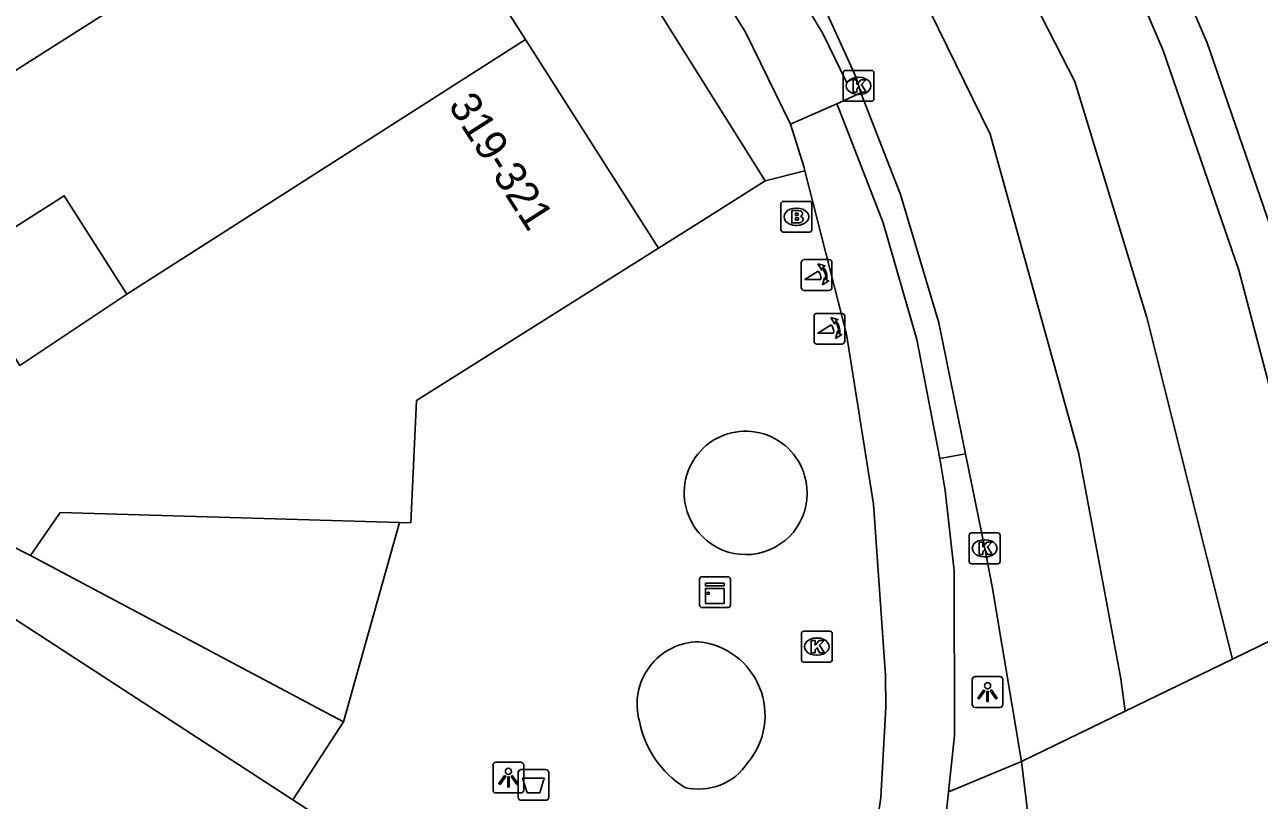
# Model space of a CAD drawing. Extents: x 159280 to 160375, y 384531 to 385872.
# Drawn here: x 160295.32 to 160335.41, y 384791.57 to 384816.74 of the extents above; entities that cross this region are included whole.
import ezdxf

# ---------------------------------------------------------------- set-up
doc = ezdxf.new("R2010")
doc.units = 0
for name, color, linetype in [('IMGEO_Afvalbak', 7, 'Continuous'), ('IMGEO_Brandkraan', 7, 'Continuous'), ('IMGEO_Fietspad_gesloten', 7, 'Continuous'), ('IMGEO_Fietspad_open', 7, 'Continuous'), ('IMGEO_Kast', 7, 'Continuous'), ('IMGEO_Kolk', 7, 'Continuous'), ('IMGEO_Lichtpunt', 7, 'Continuous'), ('IMGEO_Pand', 7, 'Continuous'), ('IMGEO_Pand_nummerreeks', 7, 'Continuous'), ('IMGEO_Poller', 7, 'Continuous'), ('IMGEO_Rijbaan_regionaal_gesloten', 7, 'Continuous'), ('IMGEO_Verkeerseiland_open', 7, 'Continuous'), ('IMGEO_Voetpad_gesloten', 7, 'Continuous'), ('IMGEO_Voetpad_open', 7, 'Continuous')]:
    doc.layers.add(name, color=color, linetype=linetype)

msp = doc.modelspace()

# ---------------------------------------------------------------- linework, layer by layer
at = {"layer": 'IMGEO_Afvalbak'}
for p, q in [((160311.346, 384791.666), (160311.346, 384792.466)), ((160311.346, 384792.466), (160311.346, 384791.666)), ((160311.446, 384792.566), (160312.236, 384792.566)), ((160312.236, 384792.566), (160311.446, 384792.566)), ((160312.336, 384792.466), (160312.336, 384791.666)), ((160312.336, 384791.666), (160312.336, 384792.466)), ((160312.236, 384791.566), (160311.446, 384791.566)), ((160311.446, 384791.566), (160312.236, 384791.566))]:
    msp.add_line(p, q, dxfattribs=at)
msp.add_lwpolyline([(160311.489, 384792.28), (160312.193, 384792.28), (160312.044, 384791.81), (160311.638, 384791.81), (160311.489, 384792.28)], dxfattribs=at)
for centre, start, end in [((160311.446, 384792.466), 90, 180), ((160311.446, 384792.466), 90, 180), ((160312.236, 384792.466), 0, 90), ((160312.236, 384792.466), 360, 90), ((160311.446, 384791.666), 180, 270), ((160311.446, 384791.666), 180, 270), ((160312.236, 384791.666), 270, 0), ((160312.236, 384791.666), 270, 0)]:
    msp.add_arc(centre, 0.1, start, end, dxfattribs=at)
at = {"layer": 'IMGEO_Brandkraan'}
for p, q in [((160319.876, 384810.079), (160319.876, 384810.931)), ((160319.951, 384811.005), (160320.803, 384811.005)), ((160320.877, 384810.931), (160320.877, 384810.079)), ((160320.364, 384810.785), (160320.389, 384810.785)), ((160320.803, 384810.005), (160319.951, 384810.005)), ((160320.387, 384810.225), (160320.362, 384810.225))]:
    msp.add_line(p, q, dxfattribs=at)
for points in [[(160319.876, 384810.079), (160319.876, 384810.931)], [(160319.951, 384811.005), (160320.803, 384811.005)], [(160320.877, 384810.931), (160320.877, 384810.079)], [(160320.224, 384810.705), (160320.224, 384810.305), (160320.437, 384810.305)], [(160320.455, 384810.705), (160320.224, 384810.705)], [(160320.403, 384810.624), (160320.349, 384810.624), (160320.349, 384810.548)], [(160320.349, 384810.548), (160320.402, 384810.548)], [(160320.411, 384810.472), (160320.349, 384810.472), (160320.349, 384810.391)], [(160320.803, 384810.005), (160319.951, 384810.005)], [(160320.349, 384810.391), (160320.411, 384810.391)]]:
    msp.add_lwpolyline(points, dxfattribs=at)
for centre, radius, start, end in [((160319.953, 384810.929), 0.0765, 91.552, 178.448), ((160319.953, 384810.929), 0.0765, 91.552, 178.448), ((160320.801, 384810.929), 0.0765, 1.552, 88.448), ((160320.801, 384810.929), 0.0765, 1.552, 88.448), ((160320.404, 384810.586), 0.0379, 267.8285, 90.9355), ((160320.412, 384810.431), 0.0404, 269.8759, 90.5077), ((160320.459, 384810.56), 0.145, 59.4692, 91.5367), ((160320.484, 384810.607), 0.0922, 285.5137, 58.1501), ((160320.489, 384810.415), 0.105, 301.3115, 78.989), ((160319.953, 384810.081), 0.0765, 181.552, 268.448), ((160319.953, 384810.081), 0.0765, 181.552, 268.448), ((160320.443, 384810.556), 0.251, 268.6676, 293.5347), ((160320.801, 384810.081), 0.0765, 271.552, 358.448), ((160320.801, 384810.081), 0.0765, 271.552, 358.448)]:
    msp.add_arc(centre, radius, start, end, dxfattribs=at)
for centre, major_axis, ratio, start_param, end_param in [((160320.363, 384810.505), (-0.387, 0.002), 0.722429, 4.712389, 7.853982), ((160320.388, 384810.505), (-0.39, 0.002), 0.717154, 1.570796, 4.712389)]:
    msp.add_ellipse(centre, major_axis=major_axis, ratio=ratio, start_param=start_param, end_param=end_param, dxfattribs=at)
at = {"layer": 'IMGEO_Fietspad_gesloten'}
for points in [[(160261.672, 384907.584), (160262.643, 384906.035), (160262.906, 384905.64), (160298.372, 384849.032), (160300.343, 384845.88), (160318.721, 384816.492), (160320.184, 384813.508)], [(160322.312, 384815.022), (160322.007, 384814.872), (160321.233, 384816.453), (160320.327, 384817.968)], [(160321.685, 384814.171), (160322.465, 384814.527)], [(160320.184, 384813.508), (160321.685, 384814.171)]]:
    msp.add_lwpolyline(points, dxfattribs=at)
at = {"layer": 'IMGEO_Fietspad_open'}
for points in [[(160325.034, 384802.659), (160324.285, 384806.526), (160323.194, 384810.31), (160321.769, 384813.982), (160321.685, 384814.171)], [(160320.184, 384813.508), (160320.627, 384812.1), (160320.653, 384811.999)], [(160321.331, 384780.339), (160322.7, 384788.753), (160323.119, 384791.658), (160323.278, 384794.59), (160323.271, 384795.615), (160322.883, 384801.181), (160322, 384806.691), (160320.653, 384811.999)], [(160325.034, 384802.659), (160325.21, 384801.619), (160325.501, 384799.01), (160325.508, 384793.668), (160325.319, 384791.841)], [(160325.319, 384791.841), (160324.789, 384786.73)]]:
    msp.add_lwpolyline(points, dxfattribs=at)
at = {"layer": 'IMGEO_Kast'}
for p, q in [((160317.31, 384798.822), (160318.151, 384798.822)), ((160318.151, 384798.822), (160317.31, 384798.822)), ((160317.235, 384797.897), (160317.235, 384798.738)), ((160317.235, 384798.738), (160317.235, 384797.897)), ((160318.235, 384798.747), (160318.235, 384797.906)), ((160318.235, 384797.906), (160318.235, 384798.747)), ((160318.16, 384797.822), (160317.319, 384797.822)), ((160317.319, 384797.822), (160318.16, 384797.822))]:
    msp.add_line(p, q, dxfattribs=at)
for points in [[(160317.43, 384798.612), (160318.03, 384798.612), (160318.03, 384798.527), (160317.43, 384798.527), (160317.43, 384798.612)], [(160317.43, 384798.437), (160318.03, 384798.437), (160318.03, 384797.948), (160317.43, 384797.948), (160317.43, 384798.437)]]:
    msp.add_lwpolyline(points, dxfattribs=at)
msp.add_circle((160317.514, 384798.286), 0.0377, dxfattribs=at)
for centre, start, end in [((160317.313, 384798.744), 92.4484, 184.2845), ((160317.313, 384798.744), 92.4484, 184.2845), ((160318.157, 384798.744), 2.4484, 94.2845), ((160318.157, 384798.744), 2.4484, 94.2845), ((160317.313, 384797.9), 182.4484, 274.2845), ((160317.313, 384797.9), 182.4484, 274.2845), ((160318.157, 384797.9), 272.4484, 4.2845), ((160318.157, 384797.9), 272.4484, 4.2845)]:
    msp.add_arc(centre, 0.0779, start, end, dxfattribs=at)
at = {"layer": 'IMGEO_Kolk'}
for p, q in [((160321.97, 384815.252), (160322.822, 384815.252)), ((160321.895, 384814.326), (160321.895, 384815.178)), ((160322.383, 384815.032), (160322.408, 384815.032)), ((160322.896, 384815.178), (160322.896, 384814.326)), ((160322.406, 384814.472), (160322.381, 384814.472)), ((160322.822, 384814.252), (160321.97, 384814.252)), ((160325.988, 384799.317), (160325.988, 384800.169)), ((160326.063, 384800.243), (160326.915, 384800.243)), ((160326.476, 384800.023), (160326.501, 384800.023)), ((160326.989, 384800.169), (160326.989, 384799.317)), ((160326.915, 384799.243), (160326.063, 384799.243)), ((160326.499, 384799.463), (160326.474, 384799.463)), ((160320.539, 384796.128), (160320.539, 384796.98)), ((160320.614, 384797.054), (160321.466, 384797.054)), ((160321.027, 384796.834), (160321.052, 384796.834)), ((160321.54, 384796.98), (160321.54, 384796.128)), ((160321.466, 384796.054), (160320.614, 384796.054)), ((160321.05, 384796.274), (160321.025, 384796.274))]:
    msp.add_line(p, q, dxfattribs=at)
for points in [[(160321.97, 384815.252), (160322.822, 384815.252)], [(160321.895, 384814.326), (160321.895, 384815.178)], [(160322.216, 384814.952), (160322.339, 384814.952), (160322.339, 384814.801), (160322.469, 384814.952), (160322.633, 384814.952), (160322.487, 384814.801), (160322.64, 384814.552), (160322.488, 384814.552), (160322.403, 384814.716), (160322.339, 384814.649), (160322.339, 384814.552), (160322.216, 384814.552), (160322.216, 384814.952)], [(160322.896, 384815.178), (160322.896, 384814.326)], [(160322.822, 384814.252), (160321.97, 384814.252)], [(160325.988, 384799.317), (160325.988, 384800.169)], [(160326.063, 384800.243), (160326.915, 384800.243)], [(160326.989, 384800.169), (160326.989, 384799.317)], [(160326.309, 384799.943), (160326.432, 384799.943), (160326.432, 384799.792), (160326.562, 384799.943), (160326.726, 384799.943), (160326.58, 384799.792), (160326.733, 384799.543), (160326.581, 384799.543), (160326.496, 384799.707), (160326.432, 384799.64), (160326.432, 384799.543), (160326.309, 384799.543), (160326.309, 384799.943)], [(160326.915, 384799.243), (160326.063, 384799.243)], [(160320.539, 384796.128), (160320.539, 384796.98)], [(160320.614, 384797.054), (160321.466, 384797.054)], [(160321.54, 384796.98), (160321.54, 384796.128)], [(160320.86, 384796.754), (160320.983, 384796.754), (160320.983, 384796.603), (160321.113, 384796.754), (160321.277, 384796.754), (160321.131, 384796.603), (160321.284, 384796.354), (160321.132, 384796.354), (160321.047, 384796.518), (160320.983, 384796.451), (160320.983, 384796.354), (160320.86, 384796.354), (160320.86, 384796.754)], [(160321.466, 384796.054), (160320.614, 384796.054)]]:
    msp.add_lwpolyline(points, dxfattribs=at)
for centre, start, end in [((160321.972, 384815.176), 91.552, 178.448), ((160321.972, 384815.176), 91.552, 178.448), ((160322.82, 384815.176), 1.552, 88.448), ((160322.82, 384815.176), 1.552, 88.448), ((160321.972, 384814.328), 181.552, 268.448), ((160321.972, 384814.328), 181.552, 268.448), ((160322.82, 384814.328), 271.552, 358.448), ((160322.82, 384814.328), 271.552, 358.448), ((160326.065, 384800.167), 91.552, 178.448), ((160326.065, 384800.167), 91.552, 178.448), ((160326.913, 384800.167), 1.552, 88.448), ((160326.913, 384800.167), 1.552, 88.448), ((160326.065, 384799.319), 181.552, 268.448), ((160326.065, 384799.319), 181.552, 268.448), ((160326.913, 384799.319), 271.552, 358.448), ((160326.913, 384799.319), 271.552, 358.448), ((160320.616, 384796.978), 91.552, 178.448), ((160320.616, 384796.978), 91.552, 178.448), ((160321.464, 384796.978), 1.552, 88.448), ((160321.464, 384796.978), 1.552, 88.448), ((160320.616, 384796.13), 181.552, 268.448), ((160320.616, 384796.13), 181.552, 268.448), ((160321.464, 384796.13), 271.552, 358.448), ((160321.464, 384796.13), 271.552, 358.448)]:
    msp.add_arc(centre, 0.0765, start, end, dxfattribs=at)
for centre, major_axis, ratio, start_param, end_param in [((160322.382, 384814.752), (-0.387, 0.002), 0.722429, 4.712389, 7.853982), ((160322.407, 384814.752), (-0.39, 0.002), 0.717154, 1.570796, 4.712389), ((160326.475, 384799.743), (-0.387, 0.002), 0.722429, 4.712389, 7.853982), ((160326.5, 384799.743), (-0.39, 0.002), 0.717154, 1.570796, 4.712389), ((160321.026, 384796.554), (-0.387, 0.002), 0.722429, 4.712389, 7.853982), ((160321.051, 384796.554), (-0.39, 0.002), 0.717154, 1.570796, 4.712389)]:
    msp.add_ellipse(centre, major_axis=major_axis, ratio=ratio, start_param=start_param, end_param=end_param, dxfattribs=at)
at = {"layer": 'IMGEO_Lichtpunt'}
for p, q in [((160326.985, 384795.579), (160326.177, 384795.579)), ((160326.985, 384795.579), (160326.177, 384795.579)), ((160326.083, 384795.484), (160326.083, 384794.677)), ((160326.083, 384795.484), (160326.083, 384794.677)), ((160327.079, 384794.677), (160327.079, 384795.484)), ((160327.079, 384794.677), (160327.079, 384795.484)), ((160326.177, 384794.583), (160326.985, 384794.583)), ((160326.177, 384794.583), (160326.985, 384794.583)), ((160311.431, 384792.803), (160310.623, 384792.803)), ((160311.431, 384792.803), (160310.623, 384792.803)), ((160310.529, 384792.708), (160310.529, 384791.901)), ((160310.529, 384792.708), (160310.529, 384791.901)), ((160311.525, 384791.901), (160311.525, 384792.708)), ((160311.525, 384791.901), (160311.525, 384792.708)), ((160310.623, 384791.807), (160311.431, 384791.807)), ((160310.623, 384791.807), (160311.431, 384791.807))]:
    msp.add_line(p, q, dxfattribs=at)
for points in [[(160326.457, 384795.148), (160326.496, 384795.12), (160326.308, 384794.858), (160326.27, 384794.885), (160326.457, 384795.148)], [(160326.559, 384795.1), (160326.606, 384795.1), (160326.606, 384794.778), (160326.559, 384794.778), (160326.559, 384795.1)], [(160326.669, 384795.12), (160326.707, 384795.147), (160326.894, 384794.885), (160326.855, 384794.857), (160326.669, 384795.12)], [(160310.903, 384792.372), (160310.942, 384792.344), (160310.754, 384792.082), (160310.716, 384792.109), (160310.903, 384792.372)], [(160311.115, 384792.344), (160311.153, 384792.371), (160311.34, 384792.109), (160311.301, 384792.081), (160311.115, 384792.344)], [(160311.005, 384792.324), (160311.052, 384792.324), (160311.052, 384792.002), (160311.005, 384792.002), (160311.005, 384792.324)]]:
    msp.add_lwpolyline(points, dxfattribs=at)
for centre in [(160326.582, 384795.282), (160311.028, 384792.506)]:
    msp.add_circle(centre, 0.0994, dxfattribs=at)
for centre, start, end in [((160326.177, 384795.484), 90, 180), ((160326.177, 384795.484), 90, 180), ((160326.985, 384795.484), 0, 90), ((160326.985, 384795.484), 0, 90), ((160326.177, 384794.677), 180, 270), ((160326.177, 384794.677), 180, 270), ((160326.985, 384794.677), 270, 0), ((160326.985, 384794.677), 270, 360), ((160310.623, 384792.708), 90, 180), ((160310.623, 384792.708), 90, 180), ((160311.431, 384792.708), 0, 90), ((160311.431, 384792.708), 0, 90), ((160310.623, 384791.901), 180, 270), ((160310.623, 384791.901), 180, 270), ((160311.431, 384791.901), 270, 0), ((160311.431, 384791.901), 270, 360)]:
    msp.add_arc(centre, 0.0946, start, end, dxfattribs=at)
at = {"layer": 'IMGEO_Pand'}
for points in [[(160298.637, 384807.991), (160296.605, 384811.188), (160291.293, 384807.812), (160290.564, 384808.959), (160291.571, 384809.599), (160290.002, 384812.066), (160303.031, 384820.347), (160307.25, 384823.028), (160311.581, 384816.258)], [(160311.581, 384816.258), (160298.637, 384807.991)], [(160311.581, 384816.258), (160315.904, 384809.482)], [(160315.904, 384809.482), (160308.045, 384804.537), (160307.859, 384800.573), (160307.489, 384800.584)], [(160290.706, 384801.947), (160290.913, 384802.874), (160291.136, 384803.016), (160289.852, 384805.036), (160293.928, 384807.626), (160295.166, 384805.678), (160298.637, 384807.991)], [(160304.027, 384791.584), (160283.713, 384804.784)], [(160290.706, 384801.947), (160295.513, 384799.507)], [(160295.513, 384799.507), (160296.473, 384800.906), (160307.489, 384800.584)], [(160304.027, 384791.584), (160317.84, 384782.608)]]:
    msp.add_lwpolyline(points, dxfattribs=at)
at = {"layer": 'IMGEO_Poller'}
for p, q in [((160320.533, 384809.018), (160320.533, 384808.211)), ((160320.533, 384809.018), (160320.533, 384808.211)), ((160321.435, 384809.113), (160320.627, 384809.113)), ((160321.435, 384809.113), (160320.627, 384809.113)), ((160321.529, 384808.211), (160321.529, 384809.018)), ((160321.529, 384808.211), (160321.529, 384809.018)), ((160320.627, 384808.116), (160321.435, 384808.116)), ((160320.627, 384808.116), (160321.435, 384808.116)), ((160320.949, 384807.275), (160320.949, 384806.468)), ((160320.949, 384807.275), (160320.949, 384806.468)), ((160321.851, 384807.37), (160321.043, 384807.37)), ((160321.851, 384807.37), (160321.043, 384807.37)), ((160321.945, 384806.468), (160321.945, 384807.275)), ((160321.945, 384806.468), (160321.945, 384807.275)), ((160321.043, 384806.373), (160321.851, 384806.373)), ((160321.043, 384806.373), (160321.851, 384806.373))]:
    msp.add_line(p, q, dxfattribs=at)
for points in [[(160321.212, 384808.842), (160321.2, 384808.769), (160321.075, 384808.974)], [(160321.075, 384808.974), (160321.306, 384808.908), (160321.235, 384808.876)], [(160321.168, 384808.469), (160320.655, 384808.469), (160321.085, 384808.744)], [(160321.228, 384808.297), (160321.294, 384808.528), (160321.324, 384808.46)], [(160321.36, 384808.433), (160321.432, 384808.422), (160321.228, 384808.297)], [(160321.628, 384807.099), (160321.616, 384807.026), (160321.491, 384807.231)], [(160321.491, 384807.231), (160321.722, 384807.165), (160321.651, 384807.133)], [(160321.584, 384806.726), (160321.071, 384806.726), (160321.501, 384807.001)], [(160321.644, 384806.554), (160321.71, 384806.785), (160321.74, 384806.717)], [(160321.776, 384806.69), (160321.848, 384806.679), (160321.644, 384806.554)]]:
    msp.add_lwpolyline(points, dxfattribs=at)
for centre, radius, start, end in [((160320.627, 384809.018), 0.0946, 90, 180), ((160320.627, 384809.018), 0.0946, 90, 180), ((160320.854, 384808.529), 0.476, 351.7527, 41.1691), ((160320.854, 384808.529), 0.516, 349.3569, 42.2912), ((160321.435, 384809.018), 0.0946, 0, 90), ((160321.435, 384809.018), 0.0946, 0, 90), ((160320.84, 384808.519), 0.332, 351.3247, 42.4854), ((160320.627, 384808.211), 0.0946, 180, 270), ((160320.627, 384808.211), 0.0946, 180, 270), ((160321.435, 384808.211), 0.0946, 270, 0), ((160321.435, 384808.211), 0.0946, 270, 0), ((160321.043, 384807.275), 0.0946, 90, 180), ((160321.043, 384807.275), 0.0946, 90, 180), ((160321.851, 384807.275), 0.0946, 0, 90), ((160321.851, 384807.275), 0.0946, 0, 90), ((160321.256, 384806.776), 0.332, 351.3247, 42.4854), ((160321.27, 384806.786), 0.476, 351.7527, 41.1691), ((160321.27, 384806.786), 0.516, 349.3569, 42.2912), ((160321.043, 384806.468), 0.0946, 180, 270), ((160321.043, 384806.468), 0.0946, 180, 270), ((160321.851, 384806.468), 0.0946, 270, 0), ((160321.851, 384806.468), 0.0946, 270, 0)]:
    msp.add_arc(centre, radius, start, end, dxfattribs=at)
at = {"layer": 'IMGEO_Rijbaan_regionaal_gesloten'}
for points in [[(160296.825, 384862.203), (160300.93, 384855.538), (160305.035, 384848.872), (160310.68, 384840.594), (160314.545, 384834.764), (160318.409, 384828.934), (160320.583, 384825.053), (160322.756, 384821.173), (160324.71, 384817.179), (160326.663, 384813.184), (160328.107, 384808), (160329.551, 384802.816), (160330.231, 384799.162), (160330.91, 384795.507), (160331.05, 384794.458)], [(160302.621, 384860.241), (160305.645, 384854.721), (160306.653, 384852.355), (160309.018, 384847.856), (160312.673, 384842.588), (160318.17, 384834.94), (160320.973, 384830.436), (160323.776, 384825.932), (160326.594, 384820.412), (160329.411, 384814.892), (160330.585, 384811.064), (160331.759, 384807.235), (160333.713, 384799.417), (160334.53, 384796.147)], [(160320.673, 384836.753), (160321.986, 384834.833), (160324.467, 384830.847), (160324.689, 384830.473), (160324.909, 384830.098), (160330.534, 384820.003), (160332.283, 384815.903), (160334.742, 384808.772), (160337.664, 384797.668)], [(160315.88, 384826.916), (160318.818, 384822.241), (160319.784, 384820.49), (160321.503, 384816.811), (160322.312, 384815.022)], [(160322.465, 384814.527), (160322.312, 384815.022)], [(160322.465, 384814.527), (160323.756, 384811.225), (160325.002, 384807.067), (160325.872, 384802.815)], [(160327.68, 384792.822), (160326.735, 384798.506), (160326.489, 384799.743), (160325.872, 384802.815)], [(160337.664, 384797.668), (160334.53, 384796.147)], [(160334.53, 384796.147), (160331.05, 384794.458)], [(160331.05, 384794.458), (160327.68, 384792.822)], [(160327.68, 384792.822), (160328.19, 384788.651)]]:
    msp.add_lwpolyline(points, dxfattribs=at)
at = {"layer": 'IMGEO_Verkeerseiland_open'}
msp.add_lwpolyline([(160321.664, 384837.872), (160326.077, 384831.015), (160327.003, 384829.512), (160331.807, 384820.577), (160333.709, 384816.149), (160336.127, 384809.135), (160338.841, 384798.782)], dxfattribs=at)
at = {"layer": 'IMGEO_Voetpad_gesloten'}
for points in [[(160305.673, 384794.116), (160295.513, 384799.507)], [(160305.673, 384794.116), (160304.027, 384791.584)]]:
    msp.add_lwpolyline(points, dxfattribs=at)
at = {"layer": 'IMGEO_Voetpad_open'}
for points in [[(160319.365, 384811.672), (160298.607, 384844.772), (160295.415, 384849.862), (160269.687, 384890.943), (160262.034, 384903.155), (160260.63, 384905.395)], [(160315.904, 384809.482), (160317.328, 384810.383), (160319.365, 384811.672)], [(160320.653, 384811.999), (160319.365, 384811.672)], [(160325.872, 384802.815), (160325.034, 384802.659)], [(160307.489, 384800.584), (160305.673, 384794.116)], [(160327.68, 384792.822), (160325.608, 384791.961), (160325.319, 384791.841)]]:
    msp.add_lwpolyline(points, dxfattribs=at)
for centre, radius, start, end in [((160318.727, 384801.553), 1.993, 15.9138, 198.1458), ((160318.733, 384801.532), 1.992, 197.5225, 16.5371), ((160317.233, 384794.685), 2.029, 90.5398, 195.7773), ((160316.961, 384794.328), 2.398, 320.2371, 83.9543), ((160318.481, 384794.743), 3.257, 190.7892, 237.8854), ((160317.203, 384793.845), 1.916, 256.2857, 326.7201)]:
    msp.add_arc(centre, radius, start, end, dxfattribs=at)

# ---------------------------------------------------------------- texts
at = {"layer": 'IMGEO_Pand_nummerreeks'}
msp.add_text('319-321', height=1, rotation=302.5383, dxfattribs=at).set_placement((160309.054, 384814.12))

doc.saveas('drawing.dxf')
